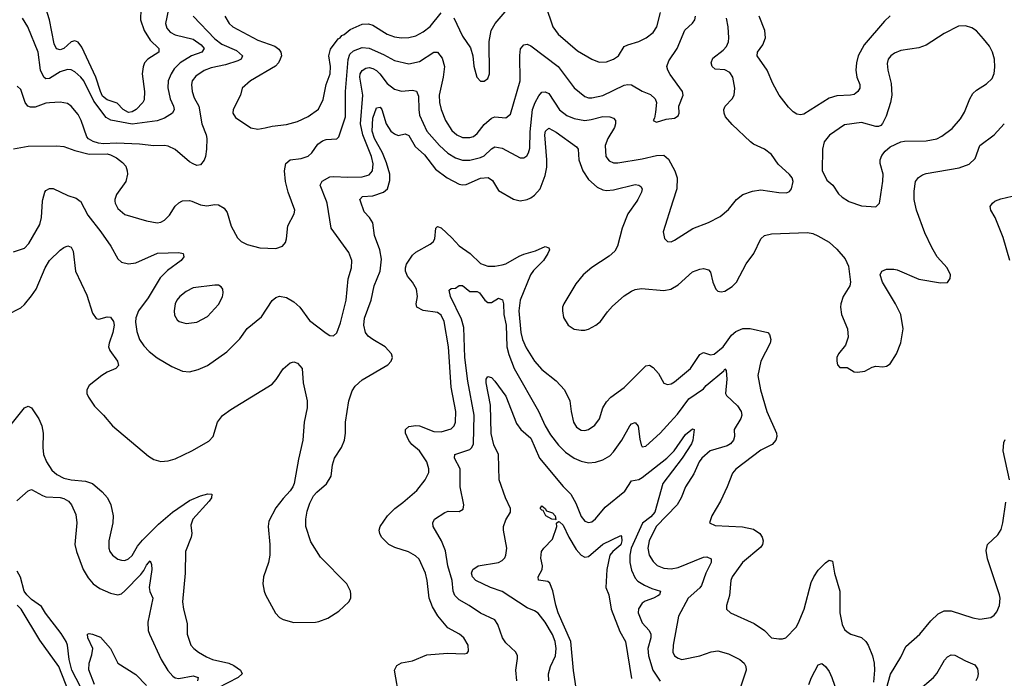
# Model space of a CAD drawing. Header units: inches. Extents: x 1173000 to 1307049, y 522583 to 678455.
# Tile 427 of 617: x 1201564 to 1207046, y 627345 to 631011. Entities that reach past the tile are written whole.
import ezdxf

# ---------------------------------------------------------------- set-up
doc = ezdxf.new("R2010")
doc.units = ezdxf.units.IN
doc.header["$MEASUREMENT"] = 0
doc.layers.add('B2602', color=7, linetype='Continuous')
doc.layers.add('B2603', color=7, linetype='Continuous')

msp = doc.modelspace()

# ---------------------------------------------------------------- linework, layer by layer
at = {"layer": 'B2602', "color": 5}
for points, elevation in [([(1201490, 629366.4), (1201570, 629407.6), (1201590, 629426.2), (1201630, 629472.7), (1201654.6, 629510), (1201705.4, 629630), (1201729.2, 629670), (1201790, 629727.2), (1201810, 629743), (1201832.2, 629752.2), (1201850, 629744.9), (1201861.8, 629721.8), (1201874.7, 629610), (1201937.3, 629477.3), (1201970, 629376.3), (1201990, 629347.7), (1202004.4, 629344.4), (1202050, 629355.8), (1202070, 629354.9), (1202085.7, 629330), (1202089.1, 629310), (1202083, 629270), (1202061.1, 629210), (1202058.6, 629190), (1202064.7, 629170), (1202107.7, 629110), (1202113.7, 629086.3), (1202099.1, 629070), (1202050, 629048.9), (1202020.3, 629030), (1201950, 628975.1), (1201938, 628950), (1201938, 628930), (1201946.3, 628910), (1201979.8, 628859.8), (1202030.3, 628810), (1202081.3, 628750), (1202280.7, 628580.7), (1202310, 628563.2), (1202350, 628552.4), (1202390, 628555.5), (1202430, 628567.3), (1202521.6, 628610), (1202616, 628664), (1202640.7, 628690), (1202664.7, 628770), (1202693.2, 628806.8), (1202739.5, 628840.5), (1202970, 628982), (1202992.2, 629007.8), (1203030, 629066.7), (1203070, 629100.4), (1203090, 629106.7), (1203110, 629098.7), (1203135.8, 629070), (1203142.7, 628990), (1203164.5, 628890), (1203163.9, 628850), (1203147.2, 628770), (1203140.3, 628670), (1203115.3, 628564.7), (1203091.4, 628430), (1203084, 628410), (1203070, 628387.6), (1203030, 628346), (1202990, 628293.6), (1202950, 628219), (1202946.7, 628190), (1202956.5, 628090), (1202955.8, 628030), (1202949, 627990), (1202922, 627910), (1202918, 627870), (1202924.2, 627830), (1202932.2, 627810), (1202988.3, 627708.3), (1203010, 627684.2), (1203030, 627672.9), (1203090, 627656), (1203210, 627657), (1203230, 627660.3), (1203280.1, 627679.9), (1203340.7, 627719.3), (1203396, 627770), (1203406.6, 627790), (1203407, 627813), (1203405.6, 627830), (1203384.7, 627870), (1203239.3, 628019.3), (1203185.1, 628105.1), (1203157.1, 628190), (1203156.5, 628230), (1203165, 628275), (1203180, 628320), (1203200.2, 628359.8), (1203218.3, 628381.7), (1203272, 628428), (1203298.3, 628470), (1203306.1, 628533.9), (1203316.9, 628570), (1203355.1, 628630), (1203371.2, 628670), (1203376.9, 628710), (1203377.2, 628770), (1203397.1, 628890), (1203415, 628945), (1203432.4, 628970), (1203470, 629006.5), (1203613.6, 629090), (1203631.5, 629110), (1203639.7, 629130), (1203634.7, 629150), (1203598.3, 629190), (1203529.9, 629229.9), (1203504.2, 629250), (1203489.9, 629270), (1203479.1, 629310), (1203483.1, 629350), (1203520.8, 629450), (1203537.2, 629530), (1203569.9, 629610), (1203577.2, 629677.2), (1203569.4, 629729.4), (1203539.8, 629810), (1203530, 629879.5), (1203510.8, 629910), (1203481.7, 629941.7), (1203461.6, 630000)], 1020), ([(1201530, 629718.6), (1201590, 629738.5), (1201614.6, 629765.4), (1201675.8, 629870), (1201685, 629910), (1201691.2, 630000)], 1040), ([(1201901.7, 630000), (1201942.5, 629922.5), (1202016, 629830), (1202071.8, 629750), (1202110, 629679.1), (1202130, 629661.3), (1202170, 629651.6), (1202210, 629657.3), (1202331.3, 629711.3), (1202450, 629714.4), (1202473, 629710), (1202478.4, 629690), (1202463, 629670), (1202385.9, 629614.1), (1202346.4, 629573.6), (1202278.1, 629461.9), (1202225.6, 629390), (1202210, 629351.6), (1202207.9, 629327.9), (1202215.4, 629275.4), (1202230.7, 629230.7), (1202254.4, 629194.4), (1202284, 629164), (1202330, 629128), (1202410, 629080.3), (1202470, 629053.7), (1202510, 629050.3), (1202557.2, 629062.8), (1202610, 629086), (1202717.5, 629162.5), (1202790, 629233.7), (1202830, 629292.2), (1202910, 629357.1), (1202970, 629448.2), (1202990, 629464.9), (1203010, 629471.8), (1203050, 629464.6), (1203090, 629439.5), (1203122.6, 629410), (1203177, 629337), (1203270, 629264.9), (1203290, 629252.4), (1203310, 629250.5), (1203330, 629267.3), (1203350, 629322.8), (1203382, 629450), (1203392.2, 629567.8), (1203411, 629630), (1203413.3, 629670), (1203395.4, 629715.4), (1203297.2, 629850), (1203276, 629990), (1203272.1, 630000)], 1040), ([(1202094.1, 630000), (1202094.7, 629990), (1202110, 629960.3), (1202150, 629926.2), (1202270, 629890.2), (1202330, 629880.2), (1202350, 629883.9), (1202370, 629895.2), (1202397.2, 629922.8), (1202430, 629973.1), (1202450, 629991.5), (1202467, 630000)], 1060), ([(1202521.5, 630000), (1202570, 629979.3), (1202605.6, 629974.4), (1202650, 629981.6), (1202670, 629979.3), (1202701.4, 629961.4), (1202718, 629938), (1202741.1, 629861.1), (1202776.7, 629796.7), (1202796.4, 629776.4), (1202830, 629758.9), (1202900.4, 629740.4), (1202990, 629736.5), (1203026.6, 629750), (1203043.6, 629770), (1203049.6, 629790), (1203056.8, 629863.2), (1203091.2, 629930), (1203095.4, 629950), (1203077.2, 630000)], 1060), ([(1204999, 630000), (1204950, 629929.6), (1204918.6, 629850), (1204891.5, 629750), (1204877.1, 629722.9), (1204846.4, 629693.6), (1204750, 629631), (1204701.7, 629590), (1204660, 629540), (1204594, 629430), (1204586.4, 629410), (1204585.2, 629390), (1204592.3, 629352.3), (1204617.3, 629310), (1204650, 629288.8), (1204690, 629282), (1204710, 629283.3), (1204730, 629288.2), (1204772, 629310), (1204797.7, 629330), (1204835.8, 629384.2), (1204864.2, 629415.8), (1204930, 629474.3), (1204970, 629500.3), (1204990, 629508.9), (1205026.5, 629513.5), (1205150, 629503.2), (1205189.8, 629510.2), (1205230, 629534.3), (1205310, 629606.5), (1205350, 629622.6), (1205370, 629625.3), (1205398.3, 629618.3), (1205410, 629606), (1205422.9, 629550), (1205439.6, 629510), (1205450, 629500.2), (1205470, 629495.6), (1205490, 629500.2), (1205530, 629524.7), (1205555.5, 629550), (1205608.3, 629651.7), (1205650.9, 629710), (1205689.2, 629790.8), (1205710.8, 629809.2), (1205750, 629818.5), (1205950, 629825.4), (1205980.5, 629820.5), (1206008.3, 629808.3), (1206070, 629771.8), (1206114, 629734), (1206159, 629679), (1206178, 629638), (1206189.4, 629550), (1206185.2, 629530), (1206148.7, 629470), (1206135.8, 629430), (1206134.2, 629410), (1206139.7, 629370), (1206172.3, 629290), (1206176.9, 629243.1), (1206161, 629199), (1206121.6, 629150), (1206113, 629130), (1206113, 629110), (1206117.3, 629090), (1206130, 629074.8), (1206170, 629074), (1206210, 629050.6), (1206228.5, 629048.5), (1206270, 629054.9), (1206310, 629077.3), (1206330, 629082.8), (1206370, 629078.8), (1206390, 629082.8), (1206410, 629094.8), (1206444.5, 629150), (1206470, 629211.3), (1206482.6, 629290), (1206469.7, 629370), (1206439.7, 629430), (1206366.6, 629550), (1206354, 629590), (1206363.7, 629610), (1206390, 629622.4), (1206430, 629622.6), (1206450, 629618.3), (1206570, 629567.2), (1206690, 629545.3), (1206730, 629548), (1206744.5, 629570), (1206745.6, 629590), (1206728, 629630), (1206671, 629691), (1206642, 629742), (1206603.9, 629823.9), (1206556.8, 629950), (1206545.4, 630000)], 1020), ([(1205200.9, 630000), (1205146.7, 629830), (1205153.4, 629793.4), (1205170, 629776), (1205190, 629774), (1205210, 629783), (1205312.4, 629847.6), (1205398, 629882), (1205464.4, 629915.6), (1205510, 629954.4), (1205546.3, 630000)], 1040), ([(1206178.7, 630000), (1206179.5, 629999.5), (1206250, 629974), (1206330, 629968.8), (1206351, 629990), (1206352.6, 630000)], 1040), ([(1207076.1, 629670), (1207038.4, 629798.4), (1206993.9, 629910), (1206969.8, 629950), (1206967.4, 629970), (1206979.5, 629990), (1206993.2, 630000)], 980), ([(1203678.8, 627230), (1203651.4, 627390), (1203663.4, 627416.6), (1203689.9, 627430.1), (1203750, 627442.2), (1203830, 627475.2), (1203945.4, 627485.4), (1204038.3, 627481.7), (1204055.1, 627484.9), (1204063.2, 627496.8), (1204060.5, 627530), (1204036.3, 627570), (1204013.3, 627590), (1203946.6, 627626.6), (1203891.9, 627691.9), (1203862.3, 627742.3), (1203843, 627790), (1203832.6, 627890), (1203823.4, 627930), (1203787.4, 628007.4), (1203766.8, 628026.8), (1203729.2, 628049.2), (1203653.1, 628073.1), (1203619.6, 628090), (1203578.9, 628130), (1203568.5, 628150), (1203566, 628170), (1203571.2, 628190), (1203611, 628250), (1203652.1, 628290), (1203697.2, 628322.8), (1203774.8, 628390), (1203821.5, 628450), (1203840.9, 628490), (1203841.4, 628510), (1203829.8, 628550), (1203788.9, 628610), (1203746.9, 628646.9), (1203730, 628668.7), (1203711.6, 628710), (1203712.1, 628730), (1203730, 628746), (1203770, 628752.7), (1203790, 628750.2), (1203870, 628718.9), (1203910, 628716.8), (1203966.9, 628733.1), (1203982.4, 628750), (1203990.6, 628770), (1203992.7, 628830), (1203965.9, 628965.9), (1203951.9, 629190), (1203926.5, 629330), (1203910, 629366.2), (1203890, 629381.4), (1203810, 629392.2), (1203774, 629410), (1203770.8, 629430), (1203779.4, 629470), (1203773.5, 629510), (1203751, 629550), (1203723.6, 629583.6), (1203712.3, 629610), (1203711.8, 629630), (1203717.5, 629650), (1203750, 629699.8), (1203770, 629717.4), (1203850, 629760.3), (1203866.2, 629773.8), (1203874.8, 629790), (1203881.3, 629850), (1203890, 629858.7), (1203910, 629851.2), (1203970, 629797), (1204011.3, 629751.3), (1204072.7, 629710), (1204130, 629653.7), (1204170, 629638.1), (1204210, 629638.1), (1204250, 629645.6), (1204270, 629652.1), (1204344.8, 629695.2), (1204370, 629705.1), (1204435.6, 629724.4), (1204490, 629748.2), (1204510, 629741), (1204512.8, 629730), (1204504.9, 629710), (1204480.9, 629670), (1204425, 629615), (1204407.5, 629590), (1204350.9, 629450), (1204342.5, 629390), (1204354, 629270), (1204363.8, 629230), (1204383.5, 629183.5), (1204429.2, 629109.2), (1204470, 629063.5), (1204550, 628999.7), (1204597.2, 628950), (1204626.4, 628890), (1204633.2, 628830), (1204647.2, 628770), (1204663.5, 628743.5), (1204690, 628725.8), (1204710, 628723.6), (1204730, 628729.1), (1204765.9, 628754.1), (1204791.5, 628788.5), (1204809.8, 628850), (1204830, 628884.2), (1204854.7, 628910), (1204930, 628962.7), (1205050, 629084.9), (1205070, 629088.5), (1205090, 629075.3), (1205120.5, 629040.5), (1205150, 628986.7), (1205170, 628979.6), (1205190, 628984.4), (1205210, 628995.2), (1205299.3, 629070), (1205350, 629146.3), (1205370, 629158), (1205410, 629145.4), (1205430, 629149.3), (1205479.8, 629190), (1205525.9, 629254.1), (1205550, 629275.6), (1205590, 629291.2), (1205630, 629292.7), (1205729.1, 629269.1), (1205739.1, 629259.1), (1205746.4, 629230), (1205742.5, 629210), (1205690.2, 629110), (1205674, 629030), (1205688.4, 628950), (1205723.7, 628830), (1205776.9, 628710), (1205779.5, 628690), (1205774, 628670), (1205753, 628647), (1205690, 628613.7), (1205550, 628509.7), (1205533, 628487), (1205503.2, 628410), (1205464.7, 628330), (1205417, 628250), (1205404.9, 628210), (1205436.2, 628196.2), (1205587.8, 628187.8), (1205650, 628174.5), (1205684.6, 628150), (1205697.3, 628130), (1205702.3, 628110), (1205699.5, 628090), (1205690, 628074.5), (1205588.4, 627990), (1205530.2, 627910), (1205523.5, 627890), (1205515, 627805), (1205498.7, 627750), (1205499.3, 627730), (1205522, 627710), (1205653.7, 627650), (1205710.4, 627610), (1205750, 627570.4), (1205790, 627564), (1205810, 627564), (1205830, 627570.4), (1205887.1, 627630), (1205898.8, 627650), (1205931, 627729), (1205970, 627878.8), (1205984.7, 627910), (1206010, 627946.7), (1206050, 627988.2), (1206070, 628002), (1206090, 627996), (1206100.8, 627930), (1206130.2, 627830), (1206130.2, 627710), (1206143.5, 627643.5), (1206156.7, 627616.7), (1206170, 627603.1), (1206191.3, 627591.3), (1206251.2, 627571.2), (1206274.9, 627550), (1206288.4, 627530), (1206312.2, 627470), (1206321.6, 627430), (1206323.8, 627390), (1206316.7, 627323.3)], 980), ([(1204330.8, 627330), (1204325.8, 627390), (1204335.2, 627455.2), (1204334.8, 627470), (1204326.9, 627490), (1204270, 627543.1), (1204250.9, 627570), (1204224.9, 627644.9), (1204209.8, 627669.8), (1204130, 627706.6), (1204066.3, 627750), (1204010, 627781.5), (1203986, 627806), (1203977.9, 627830), (1203971.7, 627890), (1203946.8, 627970), (1203934.8, 628054.8), (1203912.4, 628110), (1203866, 628190), (1203864, 628210), (1203873, 628230), (1203930, 628267.2), (1203950, 628274.9), (1204010, 628274), (1204032.9, 628287.1), (1204036, 628310), (1204016.8, 628410), (1204015.3, 628510), (1203984.7, 628570), (1203986.6, 628590), (1204070, 628619), (1204081.5, 628630), (1204090.9, 628650), (1204094.7, 628810), (1204059.5, 628999.5), (1204042.8, 629130), (1204037.2, 629297.2), (1204023.2, 629343.2), (1203963.1, 629470), (1203954, 629506), (1203966.2, 629513.8), (1203990, 629517.1), (1204010, 629530.3), (1204030, 629532), (1204070, 629497.1), (1204110, 629497), (1204124, 629490), (1204152.7, 629450), (1204170, 629435.8), (1204190, 629436), (1204230, 629460.2), (1204251.8, 629451.8), (1204258, 629430), (1204259.3, 629370), (1204272, 629310), (1204276.3, 629190), (1204286.5, 629146.5), (1204316.2, 629070), (1204452.5, 628832.5), (1204490.2, 628750), (1204519.7, 628699.7), (1204562.9, 628642.9), (1204602.9, 628602.9), (1204650, 628570.2), (1204690, 628553), (1204730, 628544.2), (1204770, 628548.4), (1204810, 628561.1), (1204850, 628583.9), (1204870, 628604.7), (1204916.5, 628670), (1204960.4, 628750), (1204970, 628762), (1204990, 628768.4), (1205007.7, 628747.7), (1205015.5, 628675.5), (1205023.5, 628643.5), (1205030, 628632.7), (1205050, 628637.3), (1205130, 628710.1), (1205185.7, 628770), (1205225.4, 628814.6), (1205290, 628901.1), (1205370, 628956.6), (1205385.8, 628974.2), (1205484.7, 629055.3), (1205490, 629066.4), (1205497.6, 629057.6), (1205500.3, 629010), (1205492.8, 628930), (1205499.2, 628919.2), (1205561, 628861), (1205580.6, 628830), (1205584, 628810), (1205578.6, 628790), (1205541.2, 628730), (1205543.8, 628690), (1205537.8, 628670), (1205522, 628650), (1205502.1, 628637.9), (1205408.1, 628610), (1205361.1, 628570), (1205347.3, 628550), (1205317.6, 628482.4), (1205271.3, 628410), (1205246.4, 628350), (1205223.5, 628310), (1205107.8, 628190), (1205067.6, 628110), (1205061.3, 628070), (1205068.2, 628030), (1205090, 627994.4), (1205113.4, 627973.3), (1205150, 627957.3), (1205190, 627954.5), (1205230, 627962.3), (1205370, 628019.8), (1205390, 628021.2), (1205413.7, 628010), (1205413.8, 627990), (1205383, 627930), (1205359.1, 627860.9), (1205350, 627847.9), (1205285.6, 627790), (1205231.1, 627690), (1205201.1, 627530), (1205200.7, 627490), (1205210.3, 627470), (1205230, 627456.1), (1205250.2, 627450.2), (1205350.6, 627469.4), (1205413, 627493), (1205450, 627496.9), (1205510, 627480.9), (1205572.7, 627450), (1205597, 627430), (1205606, 627410), (1205607.7, 627390), (1205564, 627256)], 960), ([(1204509.8, 627330), (1204507.2, 627370), (1204518.7, 627410), (1204546.3, 627470), (1204551.5, 627510), (1204544.3, 627550), (1204530, 627588.4), (1204490, 627657.6), (1204450, 627707.3), (1204430, 627721.1), (1204390, 627737.4), (1204250, 627827.6), (1204185.1, 627850), (1204104.2, 627890), (1204085.1, 627910), (1204079.6, 627930), (1204087.3, 627950), (1204116, 627970), (1204230, 627989.2), (1204250, 627999.6), (1204263.9, 628016.1), (1204270.7, 628030), (1204276.8, 628070), (1204256.8, 628170), (1204256.9, 628190), (1204270, 628227.3), (1204296.9, 628270), (1204296.4, 628290), (1204268.8, 628348.8), (1204233.2, 628450), (1204228.7, 628590), (1204203.9, 628643.9), (1204188.1, 628708.1), (1204185.7, 628865.7), (1204160.3, 628990), (1204160.5, 629010), (1204170, 629025.5), (1204190, 629018.7), (1204210, 628998.7), (1204270, 628914.3), (1204330, 628763.2), (1204354, 628730), (1204410, 628681), (1204458.2, 628570), (1204590, 628412.3), (1204631.6, 628370), (1204660.4, 628320.4), (1204690, 628245.3), (1204710, 628220.3), (1204730, 628211.7), (1204750, 628215.6), (1204770, 628231.6), (1204822.8, 628297.2), (1204933.3, 628386.7), (1204970, 628443.1), (1205010, 628451), (1205030, 628462.3), (1205166, 628570), (1205208.4, 628611.6), (1205270, 628702.7), (1205310, 628733.7), (1205318.8, 628730), (1205312.1, 628670), (1205303.5, 628650), (1205253, 628570), (1205145.1, 628430), (1205099.2, 628270), (1205076.9, 628243.1), (1205032.1, 628207.9), (1204967.9, 628070), (1204960.3, 628030), (1204961.3, 627990), (1204970, 627946.4), (1204990, 627902.7), (1205005.7, 627885.7), (1205042.5, 627862.5), (1205083.9, 627843.9), (1205132.2, 627830), (1205125.5, 627810), (1205116.2, 627803.8), (1205091.7, 627790), (1205045.8, 627774.2), (1205030, 627762.4), (1205009, 627731), (1205007.1, 627710), (1205030, 627653.7), (1205069.2, 627610), (1205077, 627590), (1205077.5, 627570), (1205061.2, 627510), (1205065, 627470), (1205088.8, 627390), (1205129.1, 627329.1)], 940), ([(1201494.2, 628730), (1201590, 628850.4), (1201610, 628859.3), (1201630, 628850.4), (1201670, 628788.8), (1201686.3, 628750), (1201694.1, 628710), (1201692.1, 628630), (1201696.6, 628590), (1201712.5, 628550), (1201743.3, 628503.3), (1201770, 628478.7), (1201810, 628459.5), (1201850, 628449), (1201930, 628442.7), (1201968.5, 628428.5), (1202022.6, 628382.6), (1202052, 628350), (1202071, 628310), (1202084.1, 628250), (1202081.6, 628210), (1202059.6, 628110), (1202059.5, 628070), (1202065.3, 628050), (1202080.4, 628030), (1202110, 628007.4), (1202130, 628001.7), (1202150, 628000.9), (1202170, 628009), (1202190, 628027.9), (1202220.1, 628079.9), (1202246.6, 628113.4), (1202337.4, 628202.6), (1202414.9, 628270), (1202510, 628334.4), (1202570, 628359.6), (1202610.9, 628370.9), (1202634, 628370), (1202631.3, 628350), (1202618.4, 628330), (1202526.8, 628230), (1202517, 628197), (1202521.6, 628150), (1202518.2, 628130), (1202487.1, 628050), (1202485, 627930), (1202469.3, 627770), (1202474.9, 627730), (1202496.2, 627650), (1202495.9, 627590), (1202517.3, 627530), (1202533.4, 627510), (1202559.5, 627490), (1202603.8, 627463.8), (1202637.6, 627450), (1202728.7, 627428.7), (1202756.1, 627416.1), (1202792.8, 627390), (1202802.3, 627370), (1202780.9, 627350), (1202664.5, 627290)], 980), ([(1207074.2, 628450), (1207039.8, 628610), (1207042.3, 628657.7), (1207050, 628674.8)], 980), ([(1201548.2, 628331.8), (1201611.7, 628388.3), (1201630, 628395.5), (1201690, 628362), (1201710, 628355.8), (1201790, 628351.8), (1201810, 628345.8), (1201834.9, 628330), (1201851.8, 628310), (1201877.1, 628257.1), (1201881.1, 628210), (1201870.2, 628090), (1201879.8, 628050), (1201917.3, 627950), (1201944.1, 627904.1), (1201972.6, 627870), (1202010, 627843.8), (1202070, 627819.2), (1202110, 627810.2), (1202130, 627815.6), (1202150, 627830.9), (1202238.3, 627921.7), (1202255.8, 627944.2), (1202270, 627975.3), (1202290, 627998), (1202297.5, 627977.5), (1202299.3, 627950), (1202283.8, 627850), (1202288.1, 627828.1), (1202304.4, 627790), (1202278, 627658), (1202279.1, 627610), (1202286, 627590), (1202350.9, 627450), (1202389.1, 627389.1), (1202417, 627357), (1202430, 627348.3), (1202450, 627343.8), (1202530, 627358.1), (1202556.9, 627350), (1202554.6, 627330)], 960), ([(1206390, 627288), (1206412.4, 627367.6), (1206470, 627461.6), (1206498.2, 627521.8), (1206575.1, 627590), (1206636.2, 627663.8), (1206676.6, 627703.4), (1206710, 627719.6), (1206750, 627720.2), (1206870, 627682.3), (1206910, 627674.6), (1206970, 627684.2), (1206990, 627697.1), (1207004.9, 627715.1), (1207019.7, 627750), (1207023.1, 627790), (1207019.7, 627810), (1206952.5, 628010), (1206944.2, 628055.8), (1206952.1, 628090), (1207010, 628143.1), (1207027.8, 628172.2), (1207037.4, 628210), (1207054.3, 628325.7)], 980), ([(1204662, 627290), (1204648, 627388), (1204633.1, 627550), (1204562.5, 627710), (1204548.8, 627751.2), (1204532.2, 627832.2), (1204515.2, 627875.2), (1204503.7, 627883.7), (1204451.7, 627891.7), (1204451.1, 627910), (1204472.4, 627950), (1204474, 627970), (1204465.8, 628014.2), (1204469.5, 628050), (1204481.2, 628070), (1204530, 628118.8), (1204554.5, 628190), (1204552, 628208), (1204563, 628217), (1204570, 628215.6), (1204590, 628196.5), (1204621.6, 628130), (1204662.5, 628062.5), (1204690, 628030.2), (1204710, 628018.5), (1204730, 628023.5), (1204810, 628091.9), (1204910, 628139.5), (1204915, 628135), (1204915.9, 628110), (1204910, 628087.1), (1204866.5, 628050), (1204850.2, 628030), (1204832.8, 627950), (1204827.2, 627850), (1204843.1, 627810), (1204857.6, 627730), (1204905.2, 627605.2), (1204936.8, 627550), (1204970, 627344.2)], 920), ([(1201948.6, 627208.6), (1201854.8, 627390), (1201839.1, 627450), (1201830.7, 627530), (1201822.5, 627550), (1201794.8, 627594.8), (1201707.3, 627707.3), (1201685.1, 627745.1), (1201630, 627784.2), (1201602.9, 627810), (1201589.4, 627830), (1201567.5, 627907.5), (1201550, 627942)], 960), ([(1201880.8, 627160.8), (1201782.5, 627410), (1201676.8, 627556.8), (1201571.8, 627730), (1201550, 627752.5)], 980), ([(1201979.6, 627310), (1201948.6, 627391.4), (1201949.7, 627430), (1201965.4, 627474.6), (1201971.6, 627510), (1201942.4, 627570), (1201941.2, 627590), (1201950, 627594.4), (1201969.6, 627590.4), (1202014.4, 627574.4), (1202068.5, 627510), (1202109.3, 627429.3), (1202210, 627365.3), (1202270, 627304.1)], 940), ([(1206564.6, 627275.4), (1206651.8, 627350), (1206670, 627371.7), (1206713.5, 627446.5), (1206730, 627464.9), (1206750, 627476.4), (1206770, 627474.4), (1206830, 627441.7), (1206880.7, 627420.7), (1206896.9, 627396.9), (1206900.3, 627370), (1206897.3, 627350), (1206888, 627330)], 960), ([(1205958, 627310), (1205972.4, 627350), (1206010, 627419.3), (1206030, 627426.4), (1206050, 627410.4), (1206070, 627382.4), (1206086, 627350), (1206113.7, 627270)], 960)]:
    msp.add_lwpolyline(points, dxfattribs=dict(at, elevation=elevation))
for points, elevation in [([(1202650, 629533.5), (1202530, 629518.7), (1202490, 629496.8), (1202456, 629470), (1202439.1, 629450), (1202429, 629429), (1202423.6, 629390), (1202426.3, 629366.3), (1202440.6, 629340.6), (1202451, 629330), (1202490, 629318.7), (1202550, 629327.4), (1202610, 629359.5), (1202670, 629424.9), (1202692.1, 629467.9), (1202696.8, 629490), (1202695.4, 629510), (1202684.6, 629524.6), (1202670, 629532.6)], 1060), ([(1204549.3, 628229.5), (1204526, 628230), (1204493.3, 628250), (1204479.1, 628279.1), (1204470, 628280.7), (1204462.4, 628290), (1204470, 628304), (1204490, 628290.5), (1204496.8, 628276.8), (1204530, 628266.7), (1204545.3, 628250)], 920), ([(1204549.3, 628229.5), (1204550, 628226), (1204549.5, 628229.5)], 920)]:
    msp.add_lwpolyline(points, close=True, dxfattribs=dict(at, elevation=elevation))
at = {"layer": 'B2603', "color": 5}
for points, elevation in [([(1204490.8, 631090.8), (1204532.4, 630970), (1204561.5, 630930), (1204670, 630838), (1204750, 630791.5), (1204790, 630774.6), (1204830, 630776.5), (1204870, 630790.2), (1204897.4, 630810), (1204930, 630861.3), (1204949, 630871), (1205010, 630889.1), (1205051.6, 630910), (1205090, 630939), (1205110.6, 630970), (1205131.5, 631050)], 1080), ([(1202530.2, 631030), (1202650, 630903.1), (1202690, 630875.1), (1202770, 630839.1), (1202803.6, 630810), (1202797, 630790), (1202777.7, 630782.3), (1202710, 630759.4), (1202630, 630741.9), (1202590, 630726.9), (1202544.1, 630695.9), (1202524.6, 630670), (1202519.8, 630650), (1202523.2, 630610), (1202535.7, 630575.7), (1202560.7, 630530), (1202578, 630430), (1202601.7, 630370), (1202605.1, 630350), (1202604, 630290), (1202597.5, 630250), (1202590, 630229.5), (1202570, 630202.9), (1202550, 630199.7), (1202530, 630208.2), (1202510, 630220.3), (1202430, 630288.9), (1202390, 630307.1), (1202369.3, 630310.7), (1202310, 630308.1), (1202230, 630317.7), (1202103.3, 630323.3), (1202030, 630319.7), (1202002.5, 630322.5), (1201972.7, 630332.7), (1201947.1, 630347.1), (1201937.7, 630357.7), (1201906.2, 630450), (1201890, 630482), (1201850, 630528.4), (1201830, 630544), (1201790, 630552.4), (1201730, 630548.7), (1201710, 630545.6), (1201650, 630523.1), (1201624.6, 630524.6), (1201609.9, 630529.9), (1201594, 630550), (1201570, 630621.6), (1201550, 630639.7)], 1060), ([(1202391.6, 631070), (1202375.7, 630990), (1202383.3, 630963.3), (1202401.8, 630941.8), (1202430, 630925.4), (1202530, 630901.8), (1202573.9, 630870), (1202590.1, 630849.9), (1202577.6, 630830), (1202519.7, 630810), (1202457.8, 630770), (1202423.4, 630736.6), (1202406.3, 630710), (1202390.1, 630670), (1202388.8, 630631.2), (1202402.1, 630570), (1202419.8, 630530), (1202423.2, 630510), (1202414, 630490), (1202370, 630463.2), (1202330, 630448.5), (1202190.1, 630429.9), (1202071.2, 630451.2), (1202045.7, 630465.7), (1201976.4, 630556.4), (1201920.2, 630670), (1201904.8, 630690), (1201870, 630721), (1201850, 630730.6), (1201830, 630733.2), (1201790, 630720.9), (1201730, 630683.7), (1201710, 630681.8), (1201698.3, 630690), (1201680.5, 630730), (1201666.4, 630830), (1201609.8, 630970), (1201579, 631019)], 1040), ([(1202237.4, 631070), (1202235.8, 631010), (1202256.8, 630950), (1202290, 630897.4), (1202337.6, 630850), (1202338.9, 630830), (1202276.9, 630790), (1202258.9, 630770), (1202251.1, 630748.9), (1202245.6, 630710), (1202258.7, 630610), (1202256.1, 630563.9), (1202248.9, 630550), (1202211.6, 630510), (1202190, 630497.4), (1202170, 630494.7), (1202139.5, 630510), (1202105.8, 630545.8), (1202050, 630564.3), (1202025.6, 630585.6), (1202013.5, 630610), (1201988.2, 630690), (1201910, 630857.2), (1201890, 630885.3), (1201870, 630893.6), (1201850, 630887.1), (1201808.8, 630850), (1201790, 630841.9), (1201767.9, 630847.9), (1201755.9, 630875.9), (1201729.9, 631009.9), (1201710, 631074.8)], 1020), ([(1202706.2, 631030), (1202729.2, 630990), (1202750.3, 630970), (1202890, 630896.3), (1202983.5, 630863.5), (1203006.4, 630846.4), (1203017.7, 630830), (1203020.7, 630810), (1203014.7, 630790), (1203003.8, 630770), (1202987.2, 630752.8), (1202848.7, 630670), (1202802, 630630), (1202792.9, 630590), (1202752.4, 630510), (1202750.3, 630490), (1202765.3, 630465.3), (1202850, 630408.2), (1202890, 630402), (1202930, 630408), (1202970, 630418.2), (1203050, 630427.3), (1203110, 630443.5), (1203170, 630472.2), (1203226.6, 630513.4), (1203253.8, 630566.2), (1203269.3, 630650), (1203291.6, 630710), (1203294.8, 630750), (1203284.9, 630810), (1203293.6, 630846.4), (1203336.3, 630903.7), (1203347.8, 630910), (1203357.3, 630922.7), (1203370, 630928.1), (1203404.1, 630955.9), (1203470, 630985.1), (1203506.6, 630986.6), (1203530, 630980.2), (1203610, 630930.1), (1203650, 630915), (1203690, 630908.8), (1203730, 630910.9), (1203770, 630921.4), (1203810, 630942.3), (1203850, 630973.2), (1203910, 631049)], 1080), ([(1203077.2, 630000), (1203058.9, 630050), (1203043.2, 630110), (1203038.4, 630170), (1203046, 630210), (1203069.8, 630230.2), (1203130, 630237.6), (1203170, 630251.3), (1203189.8, 630270), (1203223.1, 630316.9), (1203250, 630336.5), (1203270, 630342.8), (1203330, 630348), (1203341, 630359), (1203376.9, 630470), (1203378.5, 630610), (1203391.8, 630788.2), (1203401.4, 630818.6), (1203422.3, 630837.7), (1203470, 630856.1), (1203510, 630852.5), (1203590, 630817.2), (1203650, 630783.5), (1203730, 630765.7), (1203790, 630777.3), (1203870, 630830.2), (1203890, 630828.9), (1203916.4, 630796.4), (1203928.9, 630750), (1203921.4, 630690), (1203898.3, 630590), (1203900.2, 630550), (1203909.4, 630510), (1203935.1, 630450), (1203970, 630393.2), (1203996.9, 630370), (1204030, 630355.5), (1204070, 630354.8), (1204090, 630361), (1204110, 630376.9), (1204150, 630426.5), (1204190, 630463.2), (1204210, 630469.3), (1204270, 630464.6), (1204295.6, 630484.4), (1204351, 630670), (1204348.5, 630811.5), (1204352.1, 630847.9), (1204369.8, 630870.2), (1204390, 630874), (1204410, 630864.2), (1204562.3, 630750), (1204651.7, 630631.7), (1204710, 630582.7), (1204730, 630575.5), (1204750, 630575.7), (1204810, 630589.5), (1204930, 630645.8), (1204950, 630650.2), (1204970, 630648.3), (1205030, 630613.6), (1205075, 630595), (1205102.3, 630570), (1205109, 630550), (1205103.8, 630496.2), (1205097.6, 630462.4), (1205091, 630450), (1205110, 630440.5), (1205162.5, 630457.5), (1205210, 630461.7), (1205230, 630476), (1205234.7, 630490), (1205234, 630530), (1205258, 630590), (1205254.3, 630610), (1205185, 630705), (1205171.9, 630730), (1205167.4, 630750), (1205178.4, 630781.6), (1205224.1, 630850), (1205267.6, 630952.4), (1205310, 630990.4), (1205321.7, 631010), (1205326, 631030)], 1060), ([(1203981.2, 631021.2), (1204030, 630918), (1204073.8, 630853.8), (1204087.2, 630810), (1204092.5, 630752.5), (1204108, 630690), (1204130, 630667.7), (1204150, 630668), (1204170, 630684), (1204179.5, 630710), (1204177.8, 630890), (1204188.9, 630950), (1204210.4, 630989.6), (1204266.6, 631053.4)], 1080), ([(1206410, 631031.7), (1206377.8, 631002.2), (1206265.4, 630870), (1206232.3, 630810), (1206222.1, 630770), (1206219.5, 630730), (1206225.3, 630690), (1206241, 630650), (1206241.1, 630630), (1206230.2, 630610), (1206219.3, 630600.7), (1206210, 630594.6), (1206190, 630591.4), (1206113.1, 630586.9), (1206070, 630573.6), (1205930, 630484.5), (1205910, 630480.9), (1205890, 630485.1), (1205870, 630497.7), (1205843.9, 630523.9), (1205792, 630590), (1205756.1, 630656.1), (1205725.7, 630730), (1205669.7, 630810), (1205672.3, 630830), (1205700.8, 630870), (1205716.4, 630910), (1205712.1, 630950), (1205680.3, 631030)], 1020), ([(1205546.3, 630000), (1205554.3, 630010), (1205590, 630038.3), (1205643.3, 630056.7), (1205690, 630062.7), (1205791.2, 630048.8), (1205832.7, 630047.3), (1205850, 630054.8), (1205860.9, 630070), (1205869.5, 630110), (1205863.7, 630130), (1205850, 630149.2), (1205786, 630206), (1205750, 630259.7), (1205710, 630289.7), (1205650, 630317.7), (1205633.3, 630330), (1205530, 630427.3), (1205493.7, 630470), (1205485.1, 630490), (1205483.9, 630510), (1205492.4, 630530), (1205530, 630570.3), (1205542.2, 630590), (1205546, 630630), (1205534.3, 630690), (1205517.3, 630717.3), (1205490, 630730.6), (1205435.4, 630735.4), (1205419.1, 630750), (1205414.2, 630770), (1205423.3, 630796.7), (1205479.5, 630840.5), (1205498.5, 630861.5), (1205510, 630888.2), (1205512.5, 630910), (1205509, 630970), (1205498.9, 631018.9)], 1040), ([(1206352.6, 630000), (1206370, 630112), (1206371.5, 630151.5), (1206354.2, 630210), (1206354, 630230), (1206364.4, 630255.6), (1206381.4, 630278.6), (1206410, 630302.6), (1206469.7, 630330.3), (1206490, 630334.3), (1206610, 630336.5), (1206670, 630348), (1206698.5, 630361.5), (1206754.6, 630405.4), (1206801.2, 630458.8), (1206824.3, 630495.7), (1206852.8, 630570), (1206870, 630599.6), (1206890, 630618.6), (1206947.3, 630652.7), (1206977.3, 630682.7), (1206989.8, 630710.2), (1206993.8, 630746.2), (1206990.7, 630790), (1206980.3, 630830), (1206963, 630863), (1206930, 630904.2), (1206890, 630947.8), (1206865.5, 630965.5), (1206830, 630976.9), (1206790, 630974.5), (1206710, 630934.4), (1206610, 630868.4), (1206570, 630854.3), (1206470, 630839.8), (1206435.2, 630824.8), (1206414, 630810), (1206398.3, 630790), (1206392.7, 630767.3), (1206397.6, 630730), (1206416.3, 630656.3), (1206419.8, 630590), (1206411.8, 630550), (1206387, 630473), (1206366.8, 630433.2), (1206358, 630422), (1206344.8, 630415.2), (1206330, 630415.3), (1206250, 630438.7), (1206155, 630425), (1206071.6, 630368.4), (1206043.1, 630330), (1206032.7, 630290), (1206031.1, 630171.1), (1206057.3, 630117.3), (1206090.7, 630090), (1206122.2, 630042.2), (1206142.9, 630022.9), (1206178.7, 630000)], 1040), ([(1203272.1, 630000), (1203237.4, 630090), (1203247.6, 630112.4), (1203290, 630135.2), (1203310, 630138.7), (1203390, 630134), (1203470, 630135.8), (1203510, 630147), (1203528.2, 630170), (1203532, 630208), (1203523.2, 630250), (1203474.2, 630370), (1203460.7, 630430), (1203474.7, 630590), (1203456.7, 630690), (1203459.7, 630710), (1203470, 630728.6), (1203490, 630741.2), (1203510, 630744), (1203530, 630739.1), (1203550, 630727.3), (1203569.7, 630709.7), (1203610, 630655.2), (1203650, 630623.8), (1203690, 630612.3), (1203750, 630618), (1203773.3, 630613.3), (1203784.7, 630584.7), (1203785.3, 630510), (1203790, 630478.4), (1203830.9, 630390), (1203901.2, 630310), (1203947.5, 630267.5), (1203990, 630241), (1204030, 630228.5), (1204070, 630229), (1204130, 630243.3), (1204150, 630253.6), (1204190, 630292), (1204210, 630303.5), (1204250, 630295.3), (1204350, 630242.3), (1204370, 630241.1), (1204386.8, 630253.2), (1204397.2, 630270), (1204404.6, 630295.4), (1204406, 630386), (1204418.8, 630510), (1204433.4, 630550), (1204453.3, 630586.7), (1204470, 630606.7), (1204490, 630608.3), (1204510, 630599.7), (1204570, 630508.5), (1204610, 630477.8), (1204650, 630460.9), (1204710, 630450.1), (1204745.5, 630454.5), (1204810, 630471.5), (1204849.3, 630469.3), (1204870, 630462.6), (1204880.9, 630450), (1204881.6, 630430), (1204875, 630410), (1204837.6, 630350), (1204824.3, 630310), (1204827.5, 630250), (1204845.2, 630225.2), (1204870, 630214.7), (1204894.4, 630214.4), (1205030, 630236.8), (1205110, 630255.2), (1205150, 630255.8), (1205175.1, 630235.1), (1205211.3, 630170), (1205224.9, 630130), (1205223.2, 630070), (1205200.9, 630000)], 1040), ([(1203461.6, 630000), (1203458.2, 630010), (1203472.6, 630027.4), (1203530, 630031.1), (1203589.5, 630050.5), (1203611.1, 630070), (1203624.9, 630115.1), (1203624.1, 630150), (1203606.4, 630213.6), (1203583.6, 630270), (1203539.9, 630350), (1203526.3, 630390), (1203530, 630462.4), (1203550, 630520.9), (1203570, 630524), (1203580.7, 630510), (1203604.1, 630430), (1203630, 630390.2), (1203650, 630374.4), (1203670, 630366.5), (1203710, 630375.2), (1203730, 630365.2), (1203765.6, 630305.6), (1203818.3, 630258.3), (1203879.5, 630179.5), (1203942.8, 630130), (1204010, 630094.6), (1204030, 630090.9), (1204050, 630093.9), (1204130, 630128.9), (1204171.4, 630131.4), (1204195.9, 630115.9), (1204230, 630059.3), (1204312.5, 630012.5), (1204350, 630003.2), (1204389.3, 630010), (1204410, 630019.3), (1204430, 630033), (1204462.1, 630070), (1204490, 630143.7), (1204497.7, 630190), (1204498, 630230), (1204487, 630370), (1204490.6, 630389.4), (1204510, 630406.9), (1204550, 630385), (1204663.1, 630303.1), (1204672.3, 630290), (1204676.8, 630230), (1204699.8, 630170), (1204730, 630120.2), (1204778.4, 630078.4), (1204810, 630063), (1204830, 630059.1), (1204870, 630063.3), (1204990, 630092.5), (1205010.1, 630090.1), (1205021.6, 630081.6), (1205028.9, 630070), (1205026.4, 630050), (1205006, 630010), (1204999, 630000)], 1020), ([(1206545.4, 630000), (1206543.2, 630010), (1206543.7, 630056.3), (1206550.9, 630109.1), (1206568, 630132), (1206590, 630147.4), (1206610, 630154.7), (1206794.3, 630185.7), (1206850, 630205.8), (1206882.8, 630237.2), (1206910, 630310.3), (1206989.8, 630370.2), (1207045.7, 630430)], 1020), ([(1201530, 630291), (1201610, 630306), (1201770, 630309.1), (1201810, 630304.6), (1201870, 630283.1), (1201950, 630262.4), (1202050, 630264.4), (1202070, 630259.3), (1202102.6, 630242.6), (1202136.5, 630216.5), (1202154.4, 630194.4), (1202162.4, 630170), (1202163.6, 630150), (1202153.8, 630110), (1202102.6, 630037.4), (1202093.6, 630010), (1202094.1, 630000)], 1060), ([(1201691.2, 630000), (1201691.9, 630010), (1201704.1, 630050), (1201710, 630059.5), (1201729.1, 630070.9), (1201750, 630070.2), (1201832.5, 630032.5), (1201877.3, 630017.3), (1201901.1, 630001.1), (1201901.7, 630000)], 1040), ([(1202467, 630000), (1202470, 630001.5), (1202510, 630004.9), (1202521.5, 630000)], 1060), ([(1206993.2, 630000), (1206997.1, 630002.9), (1207025.9, 630014.1), (1207090, 630028.2), (1207110, 630027.3), (1207130, 630011.4), (1207134.6, 630000)], 980)]:
    msp.add_lwpolyline(points, dxfattribs=dict(at, elevation=elevation))

doc.saveas('drawing.dxf')
